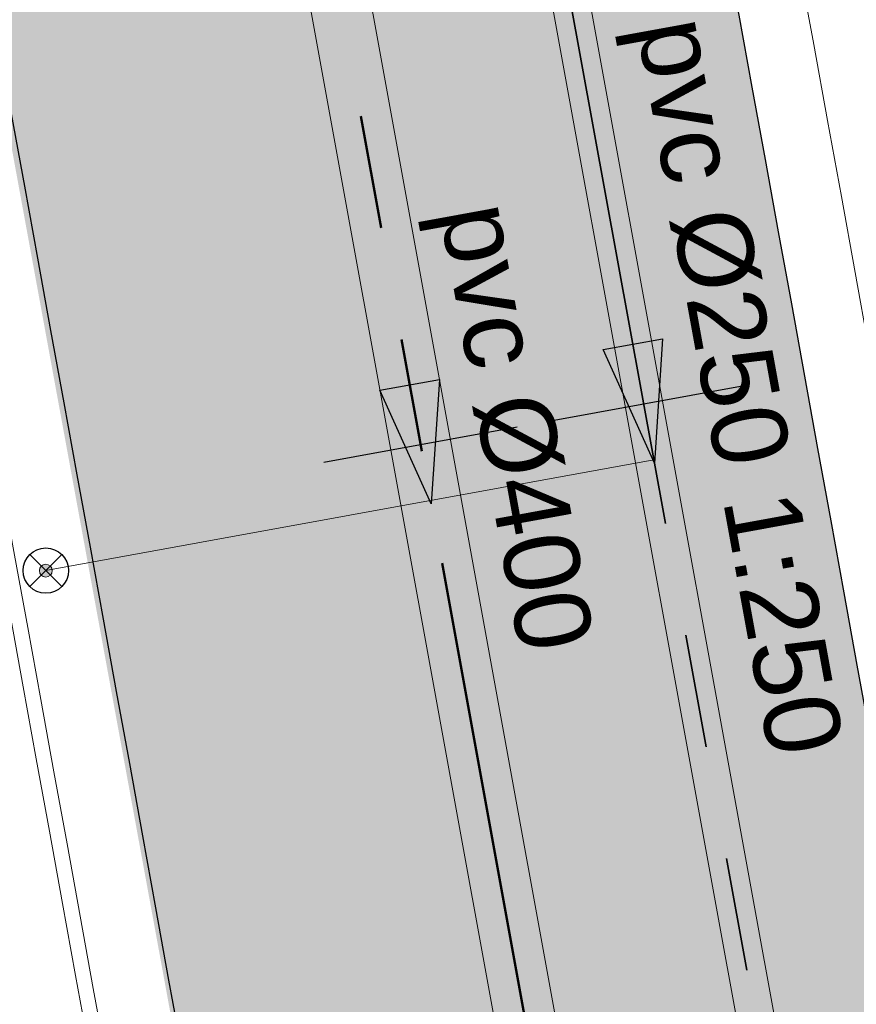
# Model space of a CAD drawing. Extents: x 98477 to 100410, y 398052 to 398969.
# Tile 328 of 374: x 98847.74 to 98853.27, y 398394.14 to 398400.65. Entities that reach past the tile are written whole.
import ezdxf
from ezdxf.enums import TextEntityAlignment as Align

# ---------------------------------------------------------------- set-up
doc = ezdxf.new("R2010")
doc.units = 0
for name, pattern in [('AL-NUTSTRACE', [17, 5, -3.5, 0, -3.5, 5]), ('RI-DWA', [9.75, 4.5, -0.75, 0.75, -0.75, 0.75, -0.75, 0.75, -0.75]), ('RI-RWA', [8.25, 4.5, -0.75, 0.75, -0.75, 0.75, -0.75])]:
    doc.linetypes.add(name, pattern=pattern)
for name, color, linetype, lineweight in [('N-GW-hoogtelijn laagte NAP +8.00', 80, 'AL-HOOGTELIJN +8.00', 18), ('N-GW-hoogtelijn laagte NAP +8.50', 70, 'AL-HOOGTELIJN +8.50', 18), ('N-KO-kantverharding', 2, 'Continuous', 25), ('N-RI-DWA hoofdriool', 24, 'RI-DWA', 35), ('N-RI-DWA hoofdriool buiswand', 24, 'Continuous', 13), ('N-RI-DWA huisaansluitleiding', 24, 'RI-DWA', 18), ('N-RI-DWA ontstoppingstuk', 24, 'Continuous', 25), ('N-RI-DWA strenginformatie', 24, 'Continuous', 25), ('N-RI-RWA hoofdriool', 162, 'RI-RWA', 50), ('N-RI-RWA hoofdriool buiswand', 162, 'Continuous', 13), ('N-RI-RWA strenginformatie', 162, 'Continuous', 25), ('N-RI-stroomrichting', 7, 'Continuous', 25), ("N-VH-arcering 'MAT' grijs 251", 251, 'Continuous', 18), ('N-VH-arcering printbeton', 8, 'Continuous', 9), ('X-AL-hoogtelijn - Niv 1', 1, 'AL-HOOGTELIJN', 18), ('X-AL-nutstrace VERWERKT', 252, 'AL-NUTSTRACE', 18)]:
    doc.layers.add(name, color=color, linetype=linetype, lineweight=lineweight)
doc.layers.add('X-AL-contourlijnen', color=30, linetype='Continuous', plot=False)
doc.layers.add('X-AL-hulplijn riolering', color=30, linetype='Continuous', plot=False)
doc.styles.add('CS Annotative', font='arial.ttf')
doc.styles.get("Standard").update_dxf_attribs({"font": 'txt.shx'})
doc.linetypes.add('AL-HOOGTELIJN', pattern='A,10,-1.5,["H",Standard,S=0.9,R=0,X=-0.3,Y=-0.45],-1.5,30', length=43)
doc.linetypes.add('AL-HOOGTELIJN +8.00', pattern='A,7.5,-1.5,["+8.00",Standard,S=0.9,R=0,X=-0.3,Y=-0.45],-4.5,22.5', length=36)
doc.linetypes.add('AL-HOOGTELIJN +8.50', pattern='A,7.5,-1.5,["+8.50",Standard,S=0.9,R=0,X=-0.3,Y=-0.45],-4.5,22.5', length=36)

# ---------------------------------------------------------------- blocks, each defined once
blk = doc.blocks.new('*U221')
at = {"layer": 'N-RI-stroomrichting'}
h = blk.add_hatch(color=256, dxfattribs=at)
h.dxf.hatch_style = 1
h.paths.add_polyline_path([(0.3581446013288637, -1.967671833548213), (-1.341980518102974, 1.788599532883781), (0.625691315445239, 2.146744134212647)])
blk.add_lwpolyline([(0.3581446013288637, -1.967671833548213), (-1.341980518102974, 1.788599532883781), (0.625691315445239, 2.146744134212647)], close=True, dxfattribs=at)
at = {"layer": 'X-AL-hulplijn riolering'}
blk.add_lwpolyline([(-3.197466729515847, -0.5819849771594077), (3.197466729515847, 0.5819849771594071)], dxfattribs=at)
at = {"lineweight": 25, "style": 'CS Annotative'}
blk.add_attdef('Strenginformatie', text='', height=2.5, rotation=280.3157286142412, dxfattribs=at).set_placement((3.197466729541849, 0.5819849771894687), align=Align.MIDDLE_CENTER)
blk = doc.blocks.new('*U250')
at = {"layer": 'N-RI-stroomrichting'}
h = blk.add_hatch(color=256, dxfattribs=at)
h.dxf.hatch_style = 1
h.paths.add_polyline_path([(0.3581446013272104, -1.967671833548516), (-1.341980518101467, 1.788599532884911), (0.6256913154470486, 2.14674413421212)])
blk.add_lwpolyline([(0.3581446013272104, -1.967671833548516), (-1.341980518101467, 1.788599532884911), (0.6256913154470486, 2.14674413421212)], close=True, dxfattribs=at)
at = {"layer": 'X-AL-hulplijn riolering'}
blk.add_lwpolyline([(-3.197466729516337, -0.5819849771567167), (3.197466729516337, 0.5819849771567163)], dxfattribs=at)
at = {"lineweight": 25, "style": 'CS Annotative'}
blk.add_attdef('Strenginformatie', text='', height=2.5, rotation=280.3157286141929, dxfattribs=at).set_placement((3.197466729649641, 0.5819849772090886), align=Align.MIDDLE_CENTER)
blk = doc.blocks.new('CS Ontstoppingsstuk')
h = blk.add_hatch(color=256)
edge = h.paths.add_edge_path()
edge.add_arc((0, -5.551115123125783e-17), 0.2125000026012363, 358.5516444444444, 718.5516444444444)
at = {"lineweight": 18, "flags": 128}
for points in [[(-0.530330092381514, -0.5303300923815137), (0.5303300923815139, 0.5303300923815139)], [(0.5303300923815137, -0.530330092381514), (-0.5303300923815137, 0.530330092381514)]]:
    blk.add_lwpolyline(points, dxfattribs=at)
blk.add_circle((0, 0), 0.7500000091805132)
at = {"lineweight": 18}
blk.add_circle((0, 0), 0.2125000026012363, dxfattribs=at)

msp = doc.modelspace()

# ---------------------------------------------------------------- hatches: boundary and pattern name
at = {"layer": "N-VH-arcering 'MAT' grijs 251"}
h = msp.add_hatch(color=256, dxfattribs=at)
h.dxf.hatch_style = 1
edge = h.paths.add_edge_path()
edge.add_line((98801.70985258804, 398275.5025756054), (98759.07881222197, 398269.5111736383))
edge.add_arc((98758.55691309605, 398273.2246788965), 3.749999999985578, 188.0000000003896, 277.9999999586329, ccw=False)
edge.add_line((98754.84340783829, 398272.7027797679), (98754.7320693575, 398273.4949942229))
edge.add_arc((98759.43584268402, 398274.1560664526), 4.75000000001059, 98.00000000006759, 188.0000000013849, ccw=False)
edge.add_line((98758.77477045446, 398278.859839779), (98802.64364589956, 398285.0252081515))
edge.add_arc((98800.79960231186, 398298.1462600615), 13.24999999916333, 278.0000000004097, 315.3695932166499)
edge.add_arc((98814.32101528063, 398284.7981743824), 5.750000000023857, 97.99999999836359, 135.3695932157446, ccw=False)
edge.add_line((98813.52076995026, 398290.4922157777), (98817.94515990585, 398291.114023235))
edge.add_arc((98818.74540523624, 398285.4199818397), 5.750000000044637, 8.00000000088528, 97.99999999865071, ccw=False)
edge.add_line((98824.43944663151, 398286.2202271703), (98832.12180180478, 398231.5574297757))
edge.add_arc((98824.4472242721, 398230.4788382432), 7.74999999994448, -36.90337989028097, 8.000000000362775, ccw=False)
edge.add_line((98830.64450586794, 398225.8252159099), (98822.02531955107, 398214.3469478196))
edge.add_arc((98828.62242576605, 398209.3930917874), 8.249999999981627, 143.0966201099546, 188.000000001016)
edge.add_line((98820.45271419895, 398208.2449137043), (98820.95212056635, 398204.6914527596))
edge.add_line((98820.95212056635, 398204.6914527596), (98824.98814049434, 398175.9736787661))
edge.add_line((98824.98814049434, 398175.9736787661), (98826.34507822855, 398166.3185650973))
edge.add_arc((98829.56344945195, 398166.7708776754), 3.249999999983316, 187.9999999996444, 277.9999999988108)
edge.add_line((98830.01576203, 398163.552506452), (98845.49611657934, 398165.7281284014))
edge.add_line((98845.49611657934, 398165.7281284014), (98850.05134969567, 398166.3683246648))
edge.add_line((98850.05134969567, 398166.3683246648), (98871.26042709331, 398169.349066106))
edge.add_line((98871.26042709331, 398169.349066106), (98879.77673248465, 398170.5459547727))
edge.add_line((98879.77673248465, 398170.5459547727), (98895.91810200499, 398172.8144763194))
edge.add_line((98895.91810200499, 398172.8144763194), (98895.01347684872, 398179.2512187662))
edge.add_line((98895.01347684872, 398179.2512187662), (98835.84495974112, 398170.9356259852))
edge.add_arc((98835.18388751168, 398175.6393993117), 4.749999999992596, 188.0000000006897, 277.9999999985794, ccw=False)
edge.add_line((98830.48011418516, 398174.9783270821), (98825.97718274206, 398207.0183491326))
edge.add_arc((98833.65176027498, 398208.096940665), 7.750000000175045, 143.0966201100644, 188.0000000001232, ccw=False)
edge.add_line((98827.4544786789, 398212.7505629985), (98836.07366499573, 398224.2288310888))
edge.add_arc((98829.47655878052, 398229.1826871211), 8.250000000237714, 323.096620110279, 367.9999999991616)
edge.add_line((98837.64627034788, 398230.3308652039), (98837.34238794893, 398232.4931008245))
edge.add_line((98837.34238794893, 398232.4931008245), (98837.34238780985, 398232.493100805))
edge.add_line((98837.34238780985, 398232.493100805), (98829.68786739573, 398286.9578446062))
edge.add_arc((98835.38190879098, 398287.7580899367), 5.749999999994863, 97.99999999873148, 188.0000000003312, ccw=False)
edge.add_line((98834.58166346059, 398293.452131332), (98882.50500414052, 398300.1873176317))
edge.add_arc((98883.61838894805, 398292.2651730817), 8.000000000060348, 11.632034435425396, 97.9999999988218, ccw=False)
edge.add_line((98891.45409032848, 398293.8781776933), (98890.9995, 398296.0865))
edge.add_line((98890.9995, 398296.0865), (98889.023, 398305.688))
edge.add_line((98889.023, 398305.688), (98888.557, 398307.974))
edge.add_line((98888.557, 398307.974), (98887.38477368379, 398314.7597044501))
edge.add_arc((98879.50153614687, 398313.3978799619), 8.00000000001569, -82.00000000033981, 9.801079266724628, ccw=False)
edge.add_line((98880.6149209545, 398305.475735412), (98872.94460748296, 398304.3977431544))
edge.add_arc((98872.42270835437, 398308.1112484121), 3.749999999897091, 189.4265010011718, 278.00000000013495, ccw=False)
edge.add_arc((92946.7354543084, 397324.3039467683), 6003.049999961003, 9.42650100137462, 10.61166010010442)
edge.add_line((98847.1206531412, 398429.7738954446), (98842.31285519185, 398429.0982035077))
edge.add_arc((92946.7354539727, 397324.3039467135), 5998.200000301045, 9.428546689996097, 10.613773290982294, ccw=False)
edge.add_arc((98860.08948650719, 398306.4687901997), 3.840166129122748, -81.43407539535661, 6.657381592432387, ccw=False)
edge.add_line((98860.66146879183, 398302.6714605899), (98847.18483033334, 398300.7774425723))
edge.add_line((98847.18483033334, 398300.7774425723), (98842.62959721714, 398300.1372463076))
edge.add_line((98842.62959721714, 398300.1372463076), (98820.15051205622, 398296.9780169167))
edge.add_arc((98819.35026672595, 398302.672058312), 5.749999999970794, 187.9999999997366, 277.99999999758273, ccw=False)
edge.add_line((98813.65622533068, 398301.8718129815), (98812.30624625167, 398311.4774132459))
edge.add_line((98812.30624625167, 398311.4774132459), (98811.1093575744, 398319.9937186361))
edge.add_line((98811.1093575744, 398319.9937186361), (98809.24443803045, 398333.2633107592))
edge.add_line((98809.24443803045, 398333.2633107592), (98808.67382831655, 398337.3234098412))
edge.add_line((98808.67382831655, 398337.3234098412), (98807.71353391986, 398344.1562595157))
edge.add_line((98807.71353391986, 398344.1562595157), (98807.70657526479, 398344.2057729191))
edge.add_line((98807.70657526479, 398344.2057729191), (98811.66764753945, 398344.7624653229))
edge.add_line((98811.66764753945, 398344.7624653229), (98829.49247277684, 398347.2675811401))
edge.add_line((98829.49247277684, 398347.2675811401), (98831.96814294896, 398347.6155138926))
edge.add_line((98831.96814294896, 398347.6155138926), (98831.06351779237, 398354.0522563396))
edge.add_line((98831.06351779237, 398354.0522563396), (98828.58784762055, 398353.704323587))
edge.add_line((98828.58784762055, 398353.704323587), (98810.76302238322, 398351.1992077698))
edge.add_line((98810.76302238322, 398351.1992077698), (98806.80195010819, 398350.6425153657))
edge.add_line((98806.80195010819, 398350.6425153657), (98806.79499145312, 398350.6920287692))
edge.add_line((98806.79499145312, 398350.6920287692), (98805.14616655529, 398362.4240275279))
edge.add_line((98805.14616655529, 398362.4240275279), (98805.04836903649, 398363.119893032))
edge.add_line((98805.04836903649, 398363.119893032), (98803.99065346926, 398370.6459303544))
edge.add_line((98803.99065346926, 398370.6459303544), (98802.48758397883, 398381.3408254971))
edge.add_line((98802.48758397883, 398381.3408254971), (98801.4298684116, 398388.8668628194))
edge.add_line((98801.4298684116, 398388.8668628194), (98799.92679892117, 398399.561757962))
edge.add_line((98799.92679892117, 398399.561757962), (98798.86908335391, 398407.0877952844))
edge.add_line((98798.86908335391, 398407.0877952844), (98797.36601386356, 398417.7826904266))
edge.add_line((98797.36601386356, 398417.7826904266), (98796.79540414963, 398421.8427895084))
edge.add_line((98796.79540414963, 398421.8427895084), (98795.88382033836, 398428.3290453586))
edge.add_line((98795.88382033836, 398428.3290453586), (98795.87686168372, 398428.3785587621))
edge.add_line((98795.87686168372, 398428.3785587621), (98799.83793395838, 398428.9352511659))
edge.add_line((98799.83793395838, 398428.9352511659), (98817.66275919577, 398431.4403669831))
edge.add_line((98817.66275919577, 398431.4403669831), (98820.13842936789, 398431.7882997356))
edge.add_line((98820.13842936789, 398431.7882997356), (98819.2338042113, 398438.2250421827))
edge.add_line((98819.2338042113, 398438.2250421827), (98816.75813403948, 398437.87710943))
edge.add_line((98816.75813403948, 398437.87710943), (98798.93330880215, 398435.3719936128))
edge.add_line((98798.93330880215, 398435.3719936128), (98794.9722365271, 398434.8153012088))
edge.add_line((98794.9722365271, 398434.8153012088), (98794.96527787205, 398434.8648146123))
edge.add_line((98794.96527787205, 398434.8648146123), (98793.37870452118, 398446.1538705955))
edge.add_line((98793.37870452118, 398446.1538705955), (98792.73850825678, 398450.7091037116))
edge.add_line((98792.73850825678, 398450.7091037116), (98789.33816684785, 398474.9037900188))
edge.add_line((98789.33816684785, 398474.9037900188), (98783.89169246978, 398474.1383379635))
edge.add_line((98783.89169246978, 398474.1383379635), (98786.76317609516, 398453.7066703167))
edge.add_arc((98782.05940276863, 398453.0455980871), 4.750000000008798, -82.0000000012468, 7.999999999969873, ccw=False)
edge.add_line((98782.72047499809, 398448.3418247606), (98773.11487473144, 398446.9918456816))
edge.add_line((98773.11487473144, 398446.9918456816), (98764.5985693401, 398445.7949570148))
edge.add_line((98764.5985693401, 398445.7949570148), (98743.40683266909, 398442.8166526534))
edge.add_line((98743.40683266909, 398442.8166526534), (98734.89052727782, 398441.6197639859))
edge.add_line((98734.89052727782, 398441.6197639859), (98611.80020633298, 398424.3205475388))
edge.add_line((98611.80020633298, 398424.3205475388), (98607.65702311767, 398453.8008279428))
edge.add_arc((98611.6373665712, 398454.1216500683), 3.993251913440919, 101.39182936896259, 184.6081706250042, ccw=False)
edge.add_line((98610.84862924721, 398458.0362323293), (98611.83889731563, 398458.1754054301))
edge.add_line((98611.83889731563, 398458.1754054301), (98639.5664032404, 398462.0722522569))
edge.add_line((98639.5664032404, 398462.0722522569), (98641.54693937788, 398462.3505984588))
edge.add_line((98641.54693937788, 398462.3505984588), (98659.37176461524, 398464.8557142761))
edge.add_line((98659.37176461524, 398464.8557142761), (98661.84743478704, 398465.2036470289))
edge.add_line((98661.84743478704, 398465.2036470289), (98660.94280963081, 398471.6403894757))
edge.add_line((98660.94280963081, 398471.6403894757), (98649.90132066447, 398470.0886093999))
edge.add_line((98649.90132066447, 398470.0886093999), (98624.64948491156, 398466.5396953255))
edge.add_line((98624.64948491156, 398466.5396953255), (98622.66894877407, 398466.2613491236))
edge.add_line((98622.66894877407, 398466.2613491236), (98604.84412353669, 398463.7562333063))
edge.add_line((98604.84412353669, 398463.7562333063), (98602.86358739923, 398463.4778871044))
edge.add_line((98602.86358739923, 398463.4778871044), (98594.9414428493, 398462.3645022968))
edge.add_line((98594.9414428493, 398462.3645022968), (98576.27488975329, 398459.7410893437))
edge.add_line((98576.27488975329, 398459.7410893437), (98577.17951490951, 398453.3043468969))
edge.add_line((98577.17951490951, 398453.3043468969), (98578.1697829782, 398453.4435199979))
edge.add_line((98578.1697829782, 398453.4435199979), (98598.47059208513, 398456.2943364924))
edge.add_arc((98598.79151287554, 398452.3139562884), 3.993296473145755, 11.424909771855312, 94.60953932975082, ccw=False)
edge.add_line((98602.70568277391, 398453.1049624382), (98606.84886598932, 398423.6246820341))
edge.add_line((98606.84886598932, 398423.6246820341), (98548.81915716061, 398415.4691383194))
edge.add_arc((98548.15808493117, 398420.172911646), 4.750000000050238, 188.0000000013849, 277.99999999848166, ccw=False)
edge.add_line((98543.45431160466, 398419.5118394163), (98539.76818545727, 398445.7399897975))
edge.add_line((98539.76818545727, 398445.7399897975), (98538.97597100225, 398445.6286513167))
edge.add_line((98538.97597100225, 398445.6286513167), (98538.73241807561, 398447.361620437))
edge.add_line((98538.73241807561, 398447.361620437), (98534.77134580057, 398446.8049280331))
edge.add_line((98534.77134580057, 398446.8049280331), (98536.52992450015, 398434.2919904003))
edge.add_line((98536.52992450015, 398434.2919904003), (98537.17012076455, 398429.7367572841))
edge.add_line((98537.17012076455, 398429.7367572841), (98538.39484405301, 398421.0223982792))
edge.add_line((98538.39484405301, 398421.0223982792), (98539.03504031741, 398416.467165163))
edge.add_line((98539.03504031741, 398416.467165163), (98541.02521566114, 398402.30633178))
edge.add_line((98541.02521566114, 398402.30633178), (98541.66541192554, 398397.7510986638))
edge.add_line((98541.66541192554, 398397.7510986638), (98543.65558726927, 398383.5902652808))
edge.add_line((98543.65558726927, 398383.5902652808), (98544.29578353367, 398379.0350321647))
edge.add_line((98544.29578353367, 398379.0350321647), (98545.60401068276, 398369.7265123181))
edge.add_arc((98543.87104156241, 398369.4829593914), 1.750000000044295, -82.00000000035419, 7.99999999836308, ccw=False)
edge.add_line((98544.11459448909, 398367.7499902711), (98522.47723718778, 398364.7090580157))
edge.add_line((98522.47723718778, 398364.7090580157), (98523.21485462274, 398359.4606372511))
edge.add_line((98523.21485462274, 398359.4606372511), (98545.05026553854, 398362.5294041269))
edge.add_line((98545.05026553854, 398362.5294041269), (98549.60549865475, 398363.1696003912))
edge.add_line((98549.60549865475, 398363.1696003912), (98564.16243926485, 398365.2154449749))
edge.add_arc((98564.82351149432, 398360.5116716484), 4.749999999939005, 8.000000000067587, 97.99999999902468, ccw=False)
edge.add_line((98569.5272848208, 398361.172743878), (98576.49985717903, 398311.5603136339))
edge.add_arc((98571.7960838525, 398310.8992414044), 4.749999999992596, -82.0000000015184, 7.999999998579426, ccw=False)
edge.add_line((98572.45715608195, 398306.1954680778), (98563.84182388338, 398304.9846620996))
edge.add_line((98563.84182388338, 398304.9846620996), (98559.28659076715, 398304.3444658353))
edge.add_line((98559.28659076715, 398304.3444658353), (98541.0161448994, 398301.7767221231))
edge.add_line((98541.0161448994, 398301.7767221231), (98541.7537623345, 398296.5283013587))
edge.add_line((98541.7537623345, 398296.5283013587), (98553.88454617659, 398298.2331718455))
edge.add_arc((98554.12809910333, 398296.5002027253), 1.749999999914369, 7.999999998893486, 98.0000000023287, ccw=False)
edge.add_line((98555.86106822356, 398296.7437556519), (98557.35022040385, 398286.1478873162))
edge.add_line((98557.35022040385, 398286.1478873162), (98557.99041666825, 398281.5926542))
edge.add_line((98557.99041666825, 398281.5926542), (98560.13368242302, 398266.3425259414))
edge.add_line((98560.13368242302, 398266.3425259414), (98560.77387868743, 398261.7872928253))
edge.add_line((98560.77387868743, 398261.7872928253), (98562.9171444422, 398246.5371645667))
edge.add_line((98562.9171444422, 398246.5371645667), (98563.5573407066, 398241.9819314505))
edge.add_line((98563.5573407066, 398241.9819314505), (98565.70060646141, 398226.7318031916))
edge.add_line((98565.70060646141, 398226.7318031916), (98566.34080272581, 398222.1765700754))
edge.add_line((98566.34080272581, 398222.1765700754), (98567.56552601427, 398213.4622110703))
edge.add_line((98567.56552601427, 398213.4622110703), (98568.20572227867, 398208.9069779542))
edge.add_line((98568.20572227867, 398208.9069779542), (98576.53105717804, 398149.6691420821))
edge.add_line((98576.53105717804, 398149.6691420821), (98576.55610833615, 398149.4908938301))
edge.add_line((98576.55610833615, 398149.4908938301), (98535.4599834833, 398143.7152101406))
edge.add_line((98535.4599834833, 398143.7152101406), (98536.3465161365, 398137.4072025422))
edge.add_line((98536.3465161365, 398137.4072025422), (98537.33678420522, 398137.5463756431))
edge.add_line((98537.33678420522, 398137.5463756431), (98577.44264098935, 398143.1828862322))
edge.add_line((98577.44264098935, 398143.1828862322), (98578.76478544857, 398133.7753395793))
edge.add_line((98578.76478544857, 398133.7753395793), (98538.65892866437, 398128.1388289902))
edge.add_line((98538.65892866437, 398128.1388289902), (98537.66866059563, 398127.9996558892))
edge.add_line((98537.66866059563, 398127.9996558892), (98538.57328575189, 398121.5629134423))
edge.add_line((98538.57328575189, 398121.5629134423), (98579.66941060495, 398127.3385971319))
edge.add_line((98579.66941060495, 398127.3385971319), (98579.67636925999, 398127.2890837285))
edge.add_line((98579.67636925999, 398127.2890837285), (98580.7660946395, 398119.5352847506))
edge.add_line((98580.7660946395, 398119.5352847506), (98582.57534495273, 398106.6617998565))
edge.add_line((98582.57534495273, 398106.6617998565), (98583.06245080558, 398103.1958616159))
edge.add_line((98583.06245080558, 398103.1958616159), (98584.87170111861, 398090.3223767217))
edge.add_line((98584.87170111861, 398090.3223767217), (98585.35880697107, 398086.8564384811))
edge.add_line((98585.35880697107, 398086.8564384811), (98587.16805728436, 398073.9829535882))
edge.add_line((98587.16805728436, 398073.9829535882), (98588.14928671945, 398067.0011433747))
edge.add_arc((98585.92118356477, 398066.6880038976), 2.249999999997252, -71.05267843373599, 7.999999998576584, ccw=False)
edge.add_line((98586.6517556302, 398064.5599145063), (98587.08769329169, 398064.7095716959))
edge.add_line((98587.08769329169, 398064.7095716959), (98595.76511800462, 398067.6885274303))
edge.add_line((98595.76511800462, 398067.6885274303), (98596.09256923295, 398067.8009412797))
edge.add_arc((98595.36199716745, 398069.9290306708), 2.249999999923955, 187.9999999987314, 288.947321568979, ccw=False)
edge.add_line((98593.13389401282, 398069.6158911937), (98582.46560133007, 398145.5247379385))
edge.add_arc((98587.16937465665, 398146.1858101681), 4.750000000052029, 98.00000000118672, 187.9999999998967, ccw=False)
edge.add_line((98586.50830242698, 398150.8895834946), (98609.06670264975, 398154.0599598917))
edge.add_line((98609.06670264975, 398154.0599598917), (98621.30783352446, 398156.2004915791))
edge.add_line((98621.30783352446, 398156.2004915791), (98618.71337939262, 398174.6609919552))
edge.add_line((98618.71337939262, 398174.6609919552), (98600.88855415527, 398172.155876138))
edge.add_line((98600.88855415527, 398172.155876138), (98602.70587460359, 398159.2249692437))
edge.add_line((98602.70587460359, 398159.2249692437), (98585.67326382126, 398156.8311919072))
edge.add_arc((98585.08617653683, 398161.633146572), 4.837710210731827, 189.0296070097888, 276.97039299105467, ccw=False)
edge.add_line((98580.30841826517, 398160.8738930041), (98573.6350680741, 398208.3572469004))
edge.add_line((98573.6350680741, 398208.3572469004), (98572.71652560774, 398214.8930161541))
edge.add_line((98572.71652560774, 398214.8930161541), (98570.01656744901, 398234.1042166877))
edge.add_line((98570.01656744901, 398234.1042166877), (98569.09802498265, 398240.6399859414))
edge.add_line((98569.09802498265, 398240.6399859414), (98568.63179509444, 398243.9573839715))
edge.add_line((98568.63179509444, 398243.9573839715), (98568.16556520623, 398247.2747820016))
edge.add_arc((98572.86933853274, 398247.9358542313), 4.74999999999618, 98.00000000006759, 188.0000000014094, ccw=False)
edge.add_line((98572.20826630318, 398252.6396275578), (98597.85620928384, 398256.2442108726))
edge.add_line((98597.85620928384, 398256.2442108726), (98604.39197853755, 398257.1627533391))
edge.add_line((98604.39197853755, 398257.1627533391), (98619.64210679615, 398259.3060190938))
edge.add_line((98619.64210679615, 398259.3060190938), (98626.17787604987, 398260.2245615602))
edge.add_line((98626.17787604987, 398260.2245615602), (98639.44746817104, 398262.089481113))
edge.add_line((98639.44746817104, 398262.089481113), (98639.4969815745, 398262.096439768))
edge.add_line((98639.4969815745, 398262.096439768), (98640.05367397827, 398258.1353674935))
edge.add_line((98640.05367397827, 398258.1353674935), (98641.8629242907, 398245.2618825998))
edge.add_line((98641.8629242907, 398245.2618825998), (98642.14127049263, 398243.2813464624))
edge.add_line((98642.14127049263, 398243.2813464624), (98643.25465530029, 398235.3592019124))
edge.add_line((98643.25465530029, 398235.3592019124), (98644.5767997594, 398225.9516552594))
edge.add_line((98644.5767997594, 398225.9516552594), (98646.03811731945, 398215.5538405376))
edge.add_line((98646.03811731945, 398215.5538405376), (98646.38605007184, 398213.0781703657))
edge.add_line((98646.38605007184, 398213.0781703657), (98652.82279251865, 398213.9827955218))
edge.add_line((98652.82279251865, 398213.9827955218), (98652.47485976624, 398216.4584656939))
edge.add_line((98652.47485976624, 398216.4584656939), (98651.70940771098, 398221.904940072))
edge.add_line((98651.70940771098, 398221.904940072), (98651.43106150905, 398223.8854762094))
edge.add_line((98651.43106150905, 398223.8854762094), (98649.62181119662, 398236.758961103))
edge.add_line((98649.62181119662, 398236.758961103), (98649.34346499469, 398238.7394972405))
edge.add_line((98649.34346499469, 398238.7394972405), (98646.49041642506, 398259.0399926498))
edge.add_line((98646.49041642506, 398259.0399926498), (98645.93372402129, 398263.0010649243))
edge.add_line((98645.93372402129, 398263.0010649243), (98645.98323742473, 398263.0080235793))
edge.add_line((98645.98323742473, 398263.0080235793), (98654.39783815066, 398264.1906185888))
edge.add_line((98654.39783815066, 398264.1906185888), (98722.62535253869, 398273.7793704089))
edge.add_line((98722.62535253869, 398273.7793704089), (98731.14165792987, 398274.9762590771))
edge.add_line((98731.14165792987, 398274.9762590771), (98743.97026282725, 398276.7792019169))
edge.add_arc((98744.55735011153, 398271.9772472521), 4.837710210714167, 9.02960700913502, 96.9703929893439, ccw=False)
edge.add_line((98749.33510838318, 398272.73650082), (98750.7268393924, 398262.8338201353))
edge.add_line((98750.7268393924, 398262.8338201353), (98752.41029510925, 398263.0704144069))
edge.add_line((98752.41029510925, 398263.0704144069), (98756.96552822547, 398263.7106106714))
edge.add_line((98756.96552822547, 398263.7106106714), (98772.21565648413, 398265.8538764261))
edge.add_line((98772.21565648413, 398265.8538764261), (98776.77088960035, 398266.4940726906))
edge.add_line((98776.77088960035, 398266.4940726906), (98795.98209013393, 398269.1940308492))
edge.add_line((98795.98209013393, 398269.1940308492), (98800.53732325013, 398269.8342271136))
edge.add_line((98800.53732325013, 398269.8342271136), (98802.46834598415, 398270.1056146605))
edge.add_line((98802.46834598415, 398270.1056146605), (98801.70985258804, 398275.5025756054))
edge = h.paths.add_edge_path(flags=16)
edge.add_line((98744.0622075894, 398333.4636472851), (98751.98435213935, 398334.5770320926))
edge.add_line((98751.98435213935, 398334.5770320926), (98753.96600319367, 398334.8555349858))
edge.add_line((98753.96600319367, 398334.8555349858), (98764.36270300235, 398336.316695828))
edge.add_line((98764.36270300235, 398336.316695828), (98764.36270299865, 398336.3166958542))
edge.add_line((98764.36270299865, 398336.3166958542), (98766.34323913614, 398336.5950420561))
edge.add_line((98766.34323913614, 398336.5950420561), (98774.26538368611, 398337.7084268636))
edge.add_line((98774.26538368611, 398337.7084268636), (98774.24729118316, 398337.8371617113))
edge.add_line((98774.24729118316, 398337.8371617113), (98802.48973650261, 398341.8063785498))
edge.add_line((98802.48973650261, 398341.8063785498), (98803.0185942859, 398338.0433598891))
edge.add_line((98803.0185942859, 398338.0433598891), (98808.47417984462, 398299.2248515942))
edge.add_arc((98800.79960231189, 398298.1462600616), 7.750000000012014, -82.00000000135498, 8.000000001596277, ccw=False)
edge.add_line((98801.87819384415, 398290.4716825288), (98771.96746476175, 398286.2680036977))
edge.add_line((98771.96746476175, 398286.2680036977), (98767.41223164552, 398285.6278074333))
edge.add_line((98767.41223164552, 398285.6278074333), (98755.13290759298, 398283.9020609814))
edge.add_line((98755.13290759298, 398283.9020609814), (98746.61660220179, 398282.7051723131))
edge.add_line((98746.61660220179, 398282.7051723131), (98730.37620587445, 398280.4227334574))
edge.add_line((98730.37620587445, 398280.4227334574), (98721.85990048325, 398279.2258447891))
edge.add_line((98721.85990048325, 398279.2258447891), (98654.3282516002, 398269.7348904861))
edge.add_arc((98653.66717937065, 398274.4386638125), 4.749999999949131, 187.9999999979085, 277.9999999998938, ccw=False)
edge.add_line((98648.96340604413, 398273.7775915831), (98644.1340994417, 398308.1398935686))
edge.add_line((98644.1340994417, 398308.1398935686), (98642.93721077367, 398316.6561989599))
edge.add_line((98642.93721077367, 398316.6561989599), (98640.29988051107, 398335.4217788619))
edge.add_line((98640.29988051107, 398335.4217788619), (98638.12129075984, 398335.1155980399))
edge.add_line((98638.12129075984, 398335.1155980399), (98637.23004949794, 398334.990342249))
edge.add_line((98637.23004949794, 398334.990342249), (98635.05145974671, 398334.6841614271))
edge.add_line((98635.05145974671, 398334.6841614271), (98635.74036659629, 398329.7823344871))
edge.add_line((98635.74036659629, 398329.7823344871), (98636.93725526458, 398321.266029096))
edge.add_line((98636.93725526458, 398321.266029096), (98638.384655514, 398310.967241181))
edge.add_line((98638.384655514, 398310.967241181), (98639.02485177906, 398306.4120080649))
edge.add_line((98639.02485177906, 398306.4120080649), (98641.16811753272, 398291.1618798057))
edge.add_line((98641.16811753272, 398291.1618798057), (98642.36500620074, 398282.6455744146))
edge.add_line((98642.36500620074, 398282.6455744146), (98643.71498527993, 398273.0399741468))
edge.add_arc((98639.01121195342, 398272.3789019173), 4.749999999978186, -82.00000000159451, 7.999999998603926, ccw=False)
edge.add_line((98639.67228418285, 398267.6751285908), (98619.32227537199, 398264.8151213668))
edge.add_line((98619.32227537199, 398264.8151213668), (98614.27190822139, 398264.1053385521))
edge.add_line((98614.27190822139, 398264.1053385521), (98593.92189940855, 398261.2453313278))
edge.add_arc((98593.26082717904, 398265.9491046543), 4.750000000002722, 188.0000000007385, 277.9999999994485, ccw=False)
edge.add_line((98588.55705385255, 398265.2880324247), (98581.77932383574, 398313.5140873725))
edge.add_line((98581.77932383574, 398313.5140873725), (98580.58243516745, 398322.0303927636))
edge.add_line((98580.58243516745, 398322.0303927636), (98575.23122943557, 398360.1062000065))
edge.add_line((98575.23122943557, 398360.1062000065), (98574.59103317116, 398364.6614331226))
edge.add_line((98574.59103317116, 398364.6614331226), (98572.66348572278, 398378.3766458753))
edge.add_line((98572.66348572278, 398378.3766458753), (98571.18825085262, 398388.8734874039))
edge.add_line((98571.18825085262, 398388.8734874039), (98568.51612731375, 398407.8866343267))
edge.add_arc((98573.21990064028, 398408.5477065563), 4.750000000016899, 97.9999999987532, 188.0000000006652, ccw=False)
edge.add_line((98572.55882841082, 398413.2514798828), (98607.11918401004, 398418.1086211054))
edge.add_line((98607.11918401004, 398418.1086211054), (98607.61431804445, 398418.1782076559))
edge.add_line((98607.61431804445, 398418.1782076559), (98611.58353488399, 398389.9357623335))
edge.add_line((98611.58353488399, 398389.9357623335), (98611.454800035, 398389.9176698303))
edge.add_line((98611.454800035, 398389.9176698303), (98613.2640503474, 398377.0441849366))
edge.add_line((98613.2640503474, 398377.0441849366), (98613.33363689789, 398376.5490509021))
edge.add_line((98613.33363689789, 398376.5490509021), (98626.20712179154, 398378.3583012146))
edge.add_line((98626.20712179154, 398378.3583012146), (98628.18765792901, 398378.6366474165))
edge.add_line((98628.18765792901, 398378.6366474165), (98636.10980247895, 398379.7500322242))
edge.add_line((98636.10980247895, 398379.7500322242), (98648.36932117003, 398381.4729952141))
edge.add_line((98648.36932117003, 398381.4729952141), (98647.4646960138, 398387.9097376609))
edge.add_line((98647.4646960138, 398387.9097376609), (98634.59121112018, 398386.1004873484))
edge.add_line((98634.59121112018, 398386.1004873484), (98632.49184281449, 398385.8054403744))
edge.add_line((98632.49184281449, 398385.8054403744), (98619.73719008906, 398384.0128908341))
edge.add_line((98619.73719008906, 398384.0128908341), (98617.50908693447, 398383.6997513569))
edge.add_line((98617.50908693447, 398383.6997513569), (98612.56565838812, 398418.8740731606))
edge.add_line((98612.56565838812, 398418.8740731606), (98613.06079242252, 398418.943659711))
edge.add_line((98613.06079242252, 398418.943659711), (98667.57504960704, 398426.6051389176))
edge.add_line((98667.57504960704, 398426.6051389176), (98722.08930679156, 398434.2666181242))
edge.add_line((98722.08930679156, 398434.2666181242), (98726.14940587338, 398434.8372278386))
edge.add_line((98726.14940587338, 398434.8372278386), (98759.42241298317, 398439.51344403))
edge.add_line((98759.42241298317, 398439.51344403), (98763.48251206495, 398440.084053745))
edge.add_line((98763.48251206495, 398440.084053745), (98783.48592705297, 398442.8953503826))
edge.add_arc((98784.14699928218, 398438.191577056), 4.750000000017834, 8.000000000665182, 97.99999999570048, ccw=False)
edge.add_line((98788.85077260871, 398438.8526492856), (98795.6145853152, 398390.7256211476))
edge.add_arc((98790.91081198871, 398390.064548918), 4.749999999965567, -82.00000000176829, 8.000000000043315, ccw=False)
edge.add_line((98791.57188421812, 398385.3607755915), (98787.36324492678, 398384.7692899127))
edge.add_line((98787.36324492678, 398384.7692899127), (98774.48976003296, 398382.9600396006))
edge.add_line((98774.48976003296, 398382.9600396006), (98766.12199485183, 398381.7840268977))
edge.add_line((98766.12199485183, 398381.7840268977), (98766.07248144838, 398381.7770682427))
edge.add_line((98766.07248144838, 398381.7770682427), (98764.94517930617, 398389.7982395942))
edge.add_line((98764.94517930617, 398389.7982395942), (98762.09213076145, 398410.0987350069))
edge.add_line((98762.09213076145, 398410.0987350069), (98761.95295766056, 398411.0890030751))
edge.add_line((98761.95295766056, 398411.0890030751), (98755.5162152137, 398410.1843779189))
edge.add_line((98755.5162152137, 398410.1843779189), (98755.65538831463, 398409.1941098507))
edge.add_line((98755.65538831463, 398409.1941098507), (98758.50843688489, 398388.893614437))
edge.add_line((98758.50843688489, 398388.893614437), (98759.63573900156, 398380.8724430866))
edge.add_line((98759.63573900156, 398380.8724430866), (98759.5862255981, 398380.8654844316))
edge.add_line((98759.5862255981, 398380.8654844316), (98748.79230364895, 398379.3484976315))
edge.add_line((98748.79230364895, 398379.3484976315), (98744.23707053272, 398378.7083013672))
edge.add_line((98744.23707053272, 398378.7083013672), (98741.31577972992, 398378.2977407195))
edge.add_line((98741.31577972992, 398378.2977407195), (98735.86930535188, 398377.532288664))
edge.add_line((98735.86930535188, 398377.532288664), (98732.94801454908, 398377.1217280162))
edge.add_line((98732.94801454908, 398377.1217280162), (98728.39278143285, 398376.4815317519))
edge.add_line((98728.39278143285, 398376.4815317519), (98718.31915239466, 398375.0657755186))
edge.add_arc((98720.44154218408, 398359.9641874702), 15.25000000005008, 97.9999999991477, 128.0000000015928)
edge.add_line((98711.052704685, 398371.9813514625), (98707.24934533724, 398369.0098414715))
edge.add_line((98707.24934533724, 398369.0098414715), (98710.51235115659, 398364.8333844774))
edge.add_line((98710.51235115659, 398364.8333844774), (98713.62044188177, 398367.261691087))
edge.add_arc((98721.25410813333, 398357.3241039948), 12.53110121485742, 99.37790491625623, 127.53006232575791, ccw=False)
edge.add_line((98719.21222162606, 398369.6877279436), (98728.55711414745, 398371.001066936))
edge.add_line((98728.55711414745, 398371.001066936), (98733.11234726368, 398371.6412632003))
edge.add_line((98733.11234726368, 398371.6412632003), (98743.90626921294, 398373.1582500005))
edge.add_line((98743.90626921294, 398373.1582500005), (98752.42257460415, 398374.3551386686))
edge.add_line((98752.42257460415, 398374.3551386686), (98763.21649655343, 398375.8721254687))
edge.add_line((98763.21649655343, 398375.8721254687), (98767.77172966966, 398376.512321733))
edge.add_line((98767.77172966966, 398376.512321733), (98793.32064568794, 398380.102987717))
edge.add_arc((98793.7681908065, 398376.2908113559), 3.838357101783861, 9.304190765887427, 96.69580920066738, ccw=False)
edge.add_line((98797.55605007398, 398376.9113815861), (98799.60189465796, 398362.3544409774))
edge.add_line((98799.60189465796, 398362.3544409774), (98801.64078058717, 398347.8470137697))
edge.add_line((98801.64078058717, 398347.8470137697), (98801.71036713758, 398347.3518797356))
edge.add_line((98801.71036713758, 398347.3518797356), (98773.46792181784, 398343.3826628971))
edge.add_line((98773.46792181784, 398343.3826628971), (98773.36075853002, 398344.1451693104))
edge.add_line((98773.36075853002, 398344.1451693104), (98770.8850883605, 398343.7972365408))
edge.add_line((98770.8850883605, 398343.7972365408), (98758.01160346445, 398341.9879862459))
edge.add_line((98758.01160346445, 398341.9879862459), (98756.03106732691, 398341.7096400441))
edge.add_line((98756.03106732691, 398341.7096400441), (98743.15758242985, 398339.900389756))
edge.add_line((98743.15758242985, 398339.900389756), (98743.15758243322, 398339.9003897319))
edge.add_line((98743.15758243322, 398339.9003897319), (98742.16731436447, 398339.761216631))
edge.add_line((98742.16731436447, 398339.761216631), (98743.07193952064, 398333.3244741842))
edge.add_line((98743.07193952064, 398333.3244741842), (98744.0622075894, 398333.4636472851))
edge = h.paths.add_edge_path(flags=16)
edge.add_line((98545.99047331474, 398402.9031704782), (98545.73996173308, 398404.6856530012))
edge.add_arc((98550.44373505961, 398405.3467252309), 4.750000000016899, 98.00000000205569, 188.0000000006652, ccw=False)
edge.add_line((98549.78266282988, 398410.0504985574), (98557.70480737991, 398411.1638833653))
edge.add_arc((98558.36587960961, 398406.4601100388), 4.750000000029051, 8.000000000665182, 98.00000000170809, ccw=False)
edge.add_line((98563.06965293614, 398407.1211822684), (98563.35495779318, 398405.0911327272))
edge.add_line((98563.35495779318, 398405.0911327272), (98565.09462155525, 398392.7127818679))
edge.add_line((98565.09462155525, 398392.7127818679), (98565.44255430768, 398390.237111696))
edge.add_line((98565.44255430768, 398390.237111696), (98567.18221806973, 398377.8587608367))
edge.add_line((98567.18221806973, 398377.8587608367), (98567.46752292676, 398375.8287112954))
edge.add_arc((98562.76374960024, 398375.1676390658), 4.749999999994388, -82.00000000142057, 7.9999999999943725, ccw=False)
edge.add_line((98563.42482182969, 398370.4638657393), (98555.50267727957, 398369.3504809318))
edge.add_arc((98554.84160505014, 398374.0542542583), 4.749999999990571, 187.9999999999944, 277.99999999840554, ccw=False)
edge.add_line((98550.13783172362, 398373.3931820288), (98549.88732014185, 398375.1756645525))
edge.add_line((98549.88732014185, 398375.1756645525), (98548.07806982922, 398388.0491494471))
edge.add_line((98548.07806982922, 398388.0491494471), (98547.79972362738, 398390.0296855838))
edge.add_line((98547.79972362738, 398390.0296855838), (98545.99047331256, 398402.9031704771))
edge = h.paths.add_edge_path(flags=16)
edge.add_line((98580.97427237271, 398279.7231952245), (98580.69592617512, 398281.7037313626))
edge.add_line((98580.69592617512, 398281.7037313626), (98579.23460861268, 398292.1015460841))
edge.add_line((98579.23460861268, 398292.1015460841), (98578.55961907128, 398296.9043462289))
edge.add_arc((98573.85584574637, 398296.2432739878), 4.750000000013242, 8.000000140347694, 98.00000000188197)
edge.add_line((98573.19477351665, 398300.9470473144), (98565.5697093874, 398299.8754144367))
edge.add_arc((98566.23078161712, 398295.1716411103), 4.749999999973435, 98.00000000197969, 186.1903587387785)
edge.add_line((98561.5084782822, 398294.6594387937), (98561.50613232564, 398294.659109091))
edge.add_line((98561.50613232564, 398294.659109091), (98563.66331539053, 398279.3099540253))
edge.add_line((98563.66331539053, 398279.3099540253), (98563.94166159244, 398277.329417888))
edge.add_line((98563.94166159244, 398277.329417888), (98566.09884465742, 398261.9802628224))
edge.add_line((98566.09884465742, 398261.9802628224), (98566.10119061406, 398261.980592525))
edge.add_arc((98570.78174201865, 398262.7898752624), 4.749999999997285, 189.8096412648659, 277.9999999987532)
edge.add_line((98571.4428142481, 398258.0861019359), (98579.06787837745, 398259.1577348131))
edge.add_arc((98578.406806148, 398263.8615081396), 4.749999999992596, 277.9999999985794, 367.9999999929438)
edge.add_line((98583.11057947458, 398264.5225803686), (98582.43558993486, 398269.325380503))
edge.add_line((98582.43558993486, 398269.325380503), (98580.97427237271, 398279.7231952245))
edge = h.paths.add_edge_path(flags=16)
edge.add_line((98615.08128089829, 398162.7819088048), (98614.48868373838, 398166.998456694))
edge.add_arc((98612.75571461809, 398166.7549037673), 1.749999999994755, 8.000000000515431, 98.00000000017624)
edge.add_line((98612.51216169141, 398168.4878728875), (98608.55108941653, 398167.9311804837))
edge.add_arc((98608.79464234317, 398166.1982113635), 1.749999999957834, 97.99999999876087, 188.000000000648)
edge.add_line((98607.06167322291, 398165.9546584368), (98607.65427038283, 398161.7381105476))
edge.add_arc((98609.38723950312, 398161.9816634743), 1.749999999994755, 188.0000000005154, 277.999999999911)
edge.add_line((98609.6307924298, 398160.248694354), (98613.59186470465, 398160.8053867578))
edge.add_arc((98613.348311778, 398162.5383558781), 1.749999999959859, 277.9999999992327, 368.0000000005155)
at = {"layer": 'N-VH-arcering printbeton'}
h = msp.add_hatch(dxfattribs=at)
h.set_pattern_fill('CS-PRINTBETON', color=256)
h.set_pattern_definition([(45, (0, 0), (-0.3535533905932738, 0.3535533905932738), []), (45, (0.35, 0), (-0.3535533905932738, 0.3535533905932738), [0.5000000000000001, -0.2])])
edge = h.paths.add_edge_path()
edge.add_line((98810.2397897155, 398338.7552844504), (98834.00622336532, 398342.0954388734))
edge.add_line((98834.00622336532, 398342.0954388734), (98831.50110754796, 398359.9202641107))
edge.add_line((98831.50110754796, 398359.9202641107), (98807.73467389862, 398356.5801096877))
edge.add_line((98807.73467389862, 398356.5801096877), (98798.4100761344, 398422.9280702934))
edge.add_line((98798.4100761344, 398422.9280702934), (98822.1765097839, 398426.2682247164))
edge.add_line((98822.1765097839, 398426.2682247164), (98819.67139396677, 398444.0930499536))
edge.add_line((98819.67139396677, 398444.0930499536), (98795.90496031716, 398440.7528955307))
edge.add_line((98795.90496031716, 398440.7528955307), (98791.07113596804, 398475.1473429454))
edge.add_line((98791.07113596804, 398475.1473429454), (98789.33816684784, 398474.9037900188))
edge.add_line((98789.33816684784, 398474.9037900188), (98792.73850825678, 398450.7091037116))
edge.add_line((98792.73850825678, 398450.7091037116), (98793.37870452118, 398446.1538705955))
edge.add_line((98793.37870452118, 398446.1538705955), (98794.9722365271, 398434.8153012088))
edge.add_line((98794.9722365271, 398434.8153012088), (98796.72501100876, 398435.0616375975))
edge.add_line((98796.72501100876, 398435.0616375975), (98796.08063955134, 398439.6465787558))
edge.add_line((98796.08063955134, 398439.6465787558), (98798.28893734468, 398439.956934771))
edge.add_line((98798.28893734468, 398439.956934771), (98798.23744329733, 398440.3233339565))
edge.add_line((98798.23744329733, 398440.3233339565), (98816.06226853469, 398442.8284497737))
edge.add_line((98816.06226853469, 398442.8284497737), (98816.11376258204, 398442.4620505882))
edge.add_line((98816.11376258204, 398442.4620505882), (98818.22303356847, 398442.7584892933))
edge.add_line((98818.22303356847, 398442.7584892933), (98818.86740502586, 398438.1735481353))
edge.add_line((98818.86740502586, 398438.1735481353), (98819.2338042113, 398438.2250421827))
edge.add_line((98819.2338042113, 398438.2250421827), (98820.13842936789, 398431.7882997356))
edge.add_line((98820.13842936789, 398431.7882997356), (98819.77203018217, 398431.7368056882))
edge.add_line((98819.77203018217, 398431.7368056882), (98820.41640163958, 398427.15186453))
edge.add_line((98820.41640163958, 398427.15186453), (98818.30713065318, 398426.8554258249))
edge.add_line((98818.30713065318, 398426.8554258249), (98818.35862470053, 398426.4890266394))
edge.add_line((98818.35862470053, 398426.4890266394), (98800.53379946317, 398423.9839108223))
edge.add_line((98800.53379946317, 398423.9839108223), (98800.48230541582, 398424.3503100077))
edge.add_line((98800.48230541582, 398424.3503100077), (98798.27400762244, 398424.0399539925))
edge.add_line((98798.27400762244, 398424.0399539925), (98797.629636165, 398428.6248951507))
edge.add_line((98797.629636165, 398428.6248951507), (98795.87686168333, 398428.378558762))
edge.add_line((98795.87686168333, 398428.378558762), (98796.79540414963, 398421.8427895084))
edge.add_line((98796.79540414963, 398421.8427895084), (98797.36601386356, 398417.7826904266))
edge.add_line((98797.36601386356, 398417.7826904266), (98798.86908335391, 398407.0877952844))
edge.add_line((98798.86908335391, 398407.0877952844), (98799.92679892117, 398399.561757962))
edge.add_line((98799.92679892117, 398399.561757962), (98801.4298684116, 398388.8668628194))
edge.add_line((98801.4298684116, 398388.8668628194), (98802.48758397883, 398381.3408254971))
edge.add_line((98802.48758397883, 398381.3408254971), (98803.99065346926, 398370.6459303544))
edge.add_line((98803.99065346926, 398370.6459303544), (98805.04836903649, 398363.119893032))
edge.add_line((98805.04836903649, 398363.119893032), (98805.14616655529, 398362.4240275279))
edge.add_line((98805.14616655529, 398362.4240275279), (98806.80195010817, 398350.6425153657))
edge.add_line((98806.80195010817, 398350.6425153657), (98808.55472458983, 398350.8888517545))
edge.add_line((98808.55472458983, 398350.8888517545), (98807.9103531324, 398355.4737929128))
edge.add_line((98807.9103531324, 398355.4737929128), (98810.11865092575, 398355.784148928))
edge.add_line((98810.11865092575, 398355.784148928), (98810.0671568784, 398356.1505481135))
edge.add_line((98810.0671568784, 398356.1505481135), (98827.89198211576, 398358.6556639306))
edge.add_line((98827.89198211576, 398358.6556639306), (98827.94347616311, 398358.2892647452))
edge.add_line((98827.94347616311, 398358.2892647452), (98830.05274714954, 398358.5857034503))
edge.add_line((98830.05274714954, 398358.5857034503), (98830.69711860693, 398354.0007622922))
edge.add_line((98830.69711860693, 398354.0007622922), (98831.06351779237, 398354.0522563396))
edge.add_line((98831.06351779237, 398354.0522563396), (98831.96814294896, 398347.6155138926))
edge.add_line((98831.96814294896, 398347.6155138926), (98831.60174376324, 398347.5640198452))
edge.add_line((98831.60174376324, 398347.5640198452), (98832.24611522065, 398342.979078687))
edge.add_line((98832.24611522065, 398342.979078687), (98830.13684423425, 398342.6826399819))
edge.add_line((98830.13684423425, 398342.6826399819), (98830.1883382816, 398342.3162407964))
edge.add_line((98830.1883382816, 398342.3162407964), (98812.36351304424, 398339.8111249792))
edge.add_line((98812.36351304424, 398339.8111249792), (98812.31201899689, 398340.1775241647))
edge.add_line((98812.31201899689, 398340.1775241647), (98810.10372120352, 398339.8671681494))
edge.add_line((98810.10372120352, 398339.8671681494), (98809.45934974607, 398344.4521093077))
edge.add_line((98809.45934974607, 398344.4521093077), (98807.70657526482, 398344.2057729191))
edge.add_line((98807.70657526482, 398344.2057729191), (98808.67382831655, 398337.3234098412))
edge.add_line((98808.67382831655, 398337.3234098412), (98809.24443803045, 398333.2633107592))
edge.add_line((98809.24443803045, 398333.2633107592), (98811.1093575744, 398319.9937186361))
edge.add_line((98811.1093575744, 398319.9937186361), (98812.30624625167, 398311.4774132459))
edge.add_line((98812.30624625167, 398311.4774132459), (98813.65622533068, 398301.8718129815))
edge.add_arc((98819.35026672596, 398302.672058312), 5.750000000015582, 187.9999999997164, 232.0792098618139)
edge.add_line((98815.81648069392, 398298.1361067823), (98842.56429254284, 398301.8952665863))
edge.add_line((98842.56429254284, 398301.8952665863), (98842.80784546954, 398300.1622974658))
edge.add_line((98842.80784546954, 398300.1622974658), (98847.00658208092, 398300.7523914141))
edge.add_line((98847.00658208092, 398300.7523914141), (98846.76302915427, 398302.4853605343))
edge.add_line((98846.76302915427, 398302.4853605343), (98863.57062722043, 398304.8475143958))
edge.add_arc((98860.57991485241, 398306.3897293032), 3.364934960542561, 332.7212867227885, 368.9632308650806)
edge.add_line((98863.9037590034, 398306.9139881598), (98821.6091490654, 398300.9698683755))
edge.add_arc((98820.77411045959, 398306.9114767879), 5.999999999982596, 188.0000000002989, 278.00000000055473, ccw=False)
edge.add_line((98814.83250204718, 398306.0764381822), (98810.2397897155, 398338.7552844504))

# ---------------------------------------------------------------- linework, layer by layer
at = {"layer": 'N-GW-hoogtelijn laagte NAP +8.00'}
msp.add_lwpolyline([(98846.5620272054, 398447.0414527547), (98857.71109176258, 398391.1225138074, -0.004676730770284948), (98858.23398357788, 398388.3656874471, -0.003034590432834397), (98870.71410151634, 398316.5333743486, -0.414311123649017), (98869.07130705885, 398314.2303565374), (98868.08531929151, 398314.0655473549, 0.005437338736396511), (98845.1601337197, 398442.605583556, 0.2719762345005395), (98827.15713969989, 398463.1951739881, 0.02426635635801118), (98795.29963220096, 398472.1044064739, -0.07625381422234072), (98792.33837530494, 398473.2747655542, -0.9993441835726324), (98793.84963754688, 398475.8663061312, 0.07631980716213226), (98795.96652116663, 398475.0293439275, -0.02426635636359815), (98828.10429999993, 398466.0417310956, -0.166682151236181), (98843.57883097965, 398454.2402051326, -0.09834711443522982)], format="xyb", close=True, dxfattribs=at)
at = {"layer": 'N-GW-hoogtelijn laagte NAP +8.50', "flags": 128}
msp.add_lwpolyline([(98869.23889174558, 398316.260615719, 0.005355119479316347), (98846.63388020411, 398442.8849959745, 0.2719762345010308), (98827.63071984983, 398464.6184525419, 0.02426635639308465), (98795.63307664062, 398473.5668752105, -0.07625381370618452), (98793.0948564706, 398474.5700401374)], format="xyb", dxfattribs=at)
at = {"layer": 'N-KO-kantverharding', "flags": 128}
msp.add_lwpolyline([(98868.72334643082, 398307.4970649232, 0.00517127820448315), (98847.1206531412, 398429.7738954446), (98842.31285519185, 398429.0982035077, -0.005171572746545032), (98863.90375900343, 398306.9139881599, -0.4044904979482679)], format="xyb", dxfattribs=at)
at = {"layer": 'N-RI-DWA hoofdriool'}
msp.add_lwpolyline([(98857.24906041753, 398368.5420010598), (98846.48668403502, 398427.6712599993)], dxfattribs=at)
at = {"layer": 'N-RI-DWA hoofdriool buiswand', "flags": 128}
for points in [[(98857.12608092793, 398368.5196170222), (98846.36370454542, 398427.6488759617)], [(98857.37203990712, 398368.5643850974), (98846.6096635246, 398427.6936440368)]]:
    msp.add_lwpolyline(points, dxfattribs=at)
at = {"layer": 'N-RI-DWA huisaansluitleiding', "flags": 128}
msp.add_lwpolyline([(98847.91556509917, 398397.0080996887), (98851.93467073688, 398397.7396347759)], dxfattribs=at)
at = {"layer": 'N-RI-RWA hoofdriool'}
msp.add_lwpolyline([(98855.77191693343, 398368.2810272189), (98845.01093015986, 398427.4026515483)], dxfattribs=at)
at = {"layer": 'N-RI-RWA hoofdriool buiswand', "flags": 128}
for points in [[(98855.96868411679, 398368.316841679), (98845.20769734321, 398427.4384660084)], [(98855.57514975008, 398368.2452127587), (98844.8141629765, 398427.3668370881)]]:
    msp.add_lwpolyline(points, dxfattribs=at)
at = {"layer": 'X-AL-contourlijnen', "flags": 128}
msp.add_lwpolyline([(98868.72334643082, 398307.4970649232, 0.005171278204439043), (98847.1206531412, 398429.7738954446), (98842.31285519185, 398429.0982035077, -0.005171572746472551), (98863.90375900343, 398306.9139881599, -0.4044904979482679)], format="xyb", dxfattribs=at)
at = {"layer": 'X-AL-hoogtelijn - Niv 1', "flags": 128}
for points in [[(98841.72499313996, 398429.5204986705, -0.005172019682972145), (98863.32651512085, 398307.337775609), (98821.53956251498, 398301.4650024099, -0.4142135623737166), (98815.32763608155, 398306.1460247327), (98810.80451030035, 398338.3297369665), (98834.57094395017, 398341.6698913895), (98831.92665503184, 398360.4849846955), (98808.16022138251, 398357.1448302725), (98798.97479671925, 398422.5025228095), (98822.74123036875, 398425.8426772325), (98820.09694145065, 398444.6577705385), (98796.33050780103, 398441.3176161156), (98792.11984222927, 398471.2780584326, -0.02593254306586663), (98826.0615638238, 398461.9781910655, -0.2725599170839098), (98844.44957505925, 398440.9840260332, -0.000457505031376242), (98846.48324515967, 398430.1892273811)], [(98841.60741529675, 398429.6049569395, -0.005172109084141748), (98863.21106113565, 398307.4225323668), (98821.52564520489, 398301.5640292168, -0.4142135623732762), (98815.42666288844, 398306.1599420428), (98810.91745441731, 398338.2446274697), (98834.68388806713, 398341.5847818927), (98832.01176452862, 398360.5979288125), (98808.24533087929, 398357.2577743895), (98799.08774083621, 398422.4174133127), (98822.8541744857, 398425.7575677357), (98820.18205094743, 398444.7707146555), (98796.41561729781, 398441.4305602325), (98792.23887995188, 398471.1495906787, -0.02582657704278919), (98826.03017502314, 398461.8832450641, -0.272559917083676), (98844.35132076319, 398440.96542245, -0.0004531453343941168), (98846.36567111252, 398430.2736861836)]]:
    msp.add_lwpolyline(points, format="xyb", close=True, dxfattribs=at)
at = {"layer": 'X-AL-nutstrace VERWERKT', "const_width": 1.5, "flags": 128}
msp.add_lwpolyline([(98843.05002351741, 398429.236344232, -0.005599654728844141), (98866.3176629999, 398296.902310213)], format="xyb", dxfattribs=at)

# ---------------------------------------------------------------- block references
at = {"layer": 'N-RI-DWA ontstoppingstuk', "xscale": 0.2, "yscale": 0.2, "zscale": 0.2}
msp.add_blockref('CS Ontstoppingsstuk', (98847.91556509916, 398397.0080996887), dxfattribs=at)
at = {"layer": 'N-RI-DWA strenginformatie'}
ref = msp.add_blockref('*U250', (98851.86717742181, 398398.1104478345), dxfattribs=dict(at, xscale=0.2, yscale=0.2, zscale=0.2))
ref.add_attrib('Strenginformatie', 'pvc %%C250 1:250', dxfattribs={"linetype": 'Continuous', "lineweight": 25, "height": 0.5000000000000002, "rotation": 280.3157286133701, "style": 'CS Annotative'}).set_placement((98852.50667076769, 398398.22684483), align=Align.MIDDLE_CENTER)
at = {"layer": 'N-RI-RWA strenginformatie'}
ref = msp.add_blockref('*U221', (98850.39142354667, 398397.8418393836), dxfattribs=dict(at, xscale=0.2, yscale=0.2, zscale=0.2))
ref.add_attrib('Strenginformatie', 'pvc %%C400', dxfattribs={"linetype": 'Continuous', "lineweight": 25, "height": 0.5000000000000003, "rotation": 280.3157286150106, "style": 'CS Annotative'}).set_placement((98851.03091689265, 398397.958236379), align=Align.MIDDLE_CENTER)

doc.saveas('drawing.dxf')
